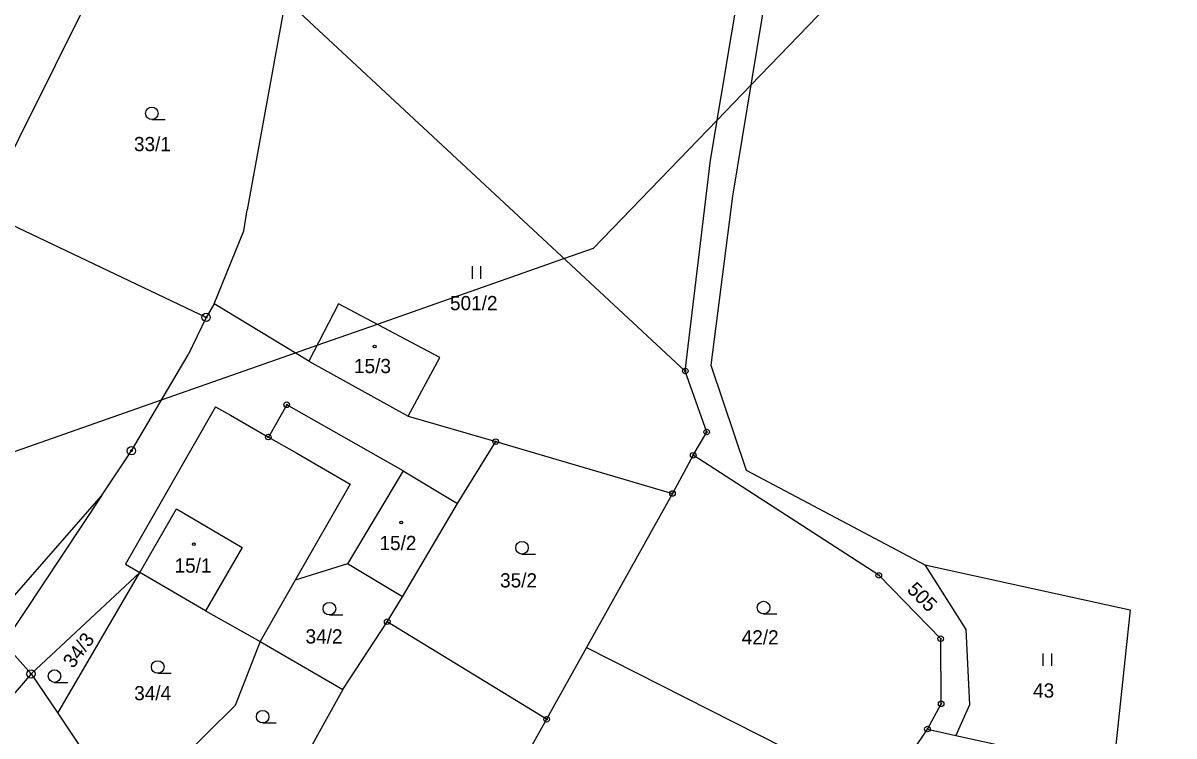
# Model space of a CAD drawing. Extents: x -547623 to -538651, y -1096714 to -1086522.
# Drawn here: x -543724.3 to -543586.5, y -1094456.3 to -1094371 of the extents above; entities that cross this region are included whole.
import ezdxf

# ---------------------------------------------------------------- set-up
doc = ezdxf.new("R2010")
doc.units = 0
for name, color, linetype in [('podzemní_provozovana', 7, 'Continuous'), ('Vrstva 1', 7, 'Continuous'), ('Vrstva 25', 7, 'Continuous'), ('Vrstva 33', 7, 'Continuous'), ('Vrstva 52', 7, 'Continuous'), ('Vrstva 83', 7, 'Continuous'), ('Vrstva 86', 7, 'Continuous'), ('Vrstva 90', 7, 'Continuous'), ('Vrstva 92', 7, 'Continuous')]:
    doc.layers.add(name, color=color, linetype=linetype)

msp = doc.modelspace()

# ---------------------------------------------------------------- linework, layer by layer
at = {"layer": 'Vrstva 1'}
for points in [[(-543641.97, -1094387.42), (-543631.88, -1094327.17)], [(-543631.25, -1094342.54), (-543639.32, -1094391.75)], [(-543729.13, -1094393.56), (-543716.05, -1094367.29)], [(-543692.85, -1094368.16), (-543697.42, -1094393.4)], [(-543644.99, -1094412.67), (-543692.85, -1094368.16)], [(-543644.99, -1094412.67), (-543641.97, -1094387.42)], [(-543639.32, -1094391.75), (-543641.93, -1094411.98)], [(-543702.35, -1094406.25), (-543729.13, -1094393.56)], [(-543697.85, -1094395.91), (-543697.42, -1094393.4)], [(-543701.39, -1094404.64), (-543697.85, -1094395.91)], [(-543701.39, -1094404.64), (-543702.35, -1094406.25)], [(-543690.06, -1094411.51), (-543701.39, -1094404.64)], [(-543686.52, -1094404.64), (-543690.06, -1094411.51)], [(-543674.39, -1094411.04), (-543686.52, -1094404.64)], [(-543702.35, -1094406.25), (-543704.51, -1094410.73)], [(-543711.29, -1094422.21), (-543704.51, -1094410.73)], [(-543678.17, -1094418.08), (-543674.39, -1094411.04)], [(-543641.93, -1094411.98), (-543637.71, -1094424.52)], [(-543642.43, -1094419.97), (-543644.99, -1094412.67)], [(-543701.21, -1094416.94), (-543712.02, -1094435.77)], [(-543701.21, -1094416.94), (-543699.45, -1094417.94)], [(-543692.7, -1094416.71), (-543694.9, -1094420.57)], [(-543678.76, -1094424.63), (-543692.7, -1094416.71)], [(-543699.45, -1094417.94), (-543694.9, -1094420.57)], [(-543678.17, -1094418.08), (-543667.68, -1094421.12)], [(-543644.04, -1094422.75), (-543642.43, -1094419.97)], [(-543694.9, -1094420.57), (-543691.51, -1094422.52)], [(-543672.25, -1094428.54), (-543667.68, -1094421.12)], [(-543667.68, -1094421.12), (-543646.52, -1094427.33)], [(-543714.89, -1094427.59), (-543711.29, -1094422.21)], [(-543691.51, -1094422.52), (-543685.09, -1094426.2)], [(-543644.04, -1094422.75), (-543646.52, -1094427.33)], [(-543621.83, -1094437.12), (-543644.04, -1094422.75)], [(-543637.71, -1094424.52), (-543616.33, -1094435.85)], [(-543678.76, -1094424.63), (-543672.25, -1094428.54)], [(-543685.09, -1094426.2), (-543691.69, -1094437.69)], [(-543728.38, -1094443.02), (-543714.89, -1094427.59)], [(-543714.89, -1094427.59), (-543726.56, -1094445.22)], [(-543678.85, -1094439.71), (-543672.25, -1094428.54)], [(-543646.52, -1094427.33), (-543656.8, -1094445.77)], [(-543710.28, -1094436.78), (-543723.31, -1094448.92)], [(-543720.12, -1094453.63), (-543710.28, -1094436.78)], [(-543712.02, -1094435.77), (-543710.28, -1094436.78)], [(-543702.43, -1094441.35), (-543710.28, -1094436.78)], [(-543685.44, -1094435.75), (-543691.69, -1094437.69)], [(-543678.85, -1094439.71), (-543685.44, -1094435.75)], [(-543616.33, -1094435.85), (-543591.74, -1094441.26)], [(-543616.33, -1094435.85), (-543611.4, -1094443.59)], [(-543691.69, -1094437.69), (-543695.9, -1094445.03)], [(-543614.41, -1094444.71), (-543621.83, -1094437.12)], [(-543680.67, -1094442.67), (-543678.85, -1094439.71)], [(-543702.43, -1094441.35), (-543695.9, -1094445.03)], [(-543591.74, -1094441.26), (-543593.76, -1094460.42)], [(-543685.98, -1094450.79), (-543680.67, -1094442.67)], [(-543661.59, -1094454.35), (-543680.67, -1094442.67)], [(-543611.4, -1094443.59), (-543610.97, -1094452.63)], [(-543726.56, -1094445.22), (-543723.31, -1094448.92)], [(-543695.9, -1094445.03), (-543698.89, -1094452.68)], [(-543695.9, -1094445.03), (-543685.98, -1094450.79)], [(-543614.36, -1094452.49), (-543614.41, -1094444.71)], [(-543656.8, -1094445.77), (-543661.59, -1094454.35)], [(-543656.8, -1094445.77), (-543621.47, -1094463.66)], [(-543723.31, -1094448.92), (-543727.92, -1094454.24)], [(-543723.31, -1094448.92), (-543720.12, -1094453.63)], [(-543685.98, -1094450.79), (-543695.84, -1094468.52)], [(-543698.89, -1094452.68), (-543709.27, -1094462.97)], [(-543616, -1094455.52), (-543614.36, -1094452.49)], [(-543610.97, -1094452.63), (-543612.59, -1094456.27)], [(-543720.12, -1094453.63), (-543715.1, -1094461.06)], [(-543661.59, -1094454.35), (-543677.39, -1094482.68)], [(-543621.47, -1094463.66), (-543616, -1094455.52)], [(-543616, -1094455.52), (-543612.59, -1094456.27)], [(-543612.59, -1094456.27), (-543595.53, -1094460.03)]]:
    msp.add_lwpolyline(points, dxfattribs=at)
at = {"layer": 'Vrstva 25'}
for p, q in [((-543708.85, -1094382.59), (-543707.25, -1094382.59)), ((-543670.45, -1094401.62), (-543670.45, -1094400.12)), ((-543669.45, -1094401.62), (-543669.45, -1094400.12)), ((-543664.54, -1094434.57), (-543662.94, -1094434.57)), ((-543687.59, -1094441.86), (-543685.99, -1094441.86)), ((-543635.62, -1094441.73), (-543634.02, -1094441.73)), ((-543602.13, -1094447.96), (-543602.13, -1094446.46)), ((-543601.13, -1094447.96), (-543601.13, -1094446.46)), ((-543708.14, -1094448.84), (-543706.54, -1094448.84)), ((-543720.5, -1094449.93), (-543718.9, -1094449.93)), ((-543695.58, -1094454.79), (-543693.98, -1094454.79))]:
    msp.add_line(p, q, dxfattribs=at)
for centre, radius in [((-543708.85, -1094381.84), 0.75), ((-543682.18, -1094409.74), 0.175), ((-543679, -1094430.8), 0.175), ((-543703.82, -1094433.39), 0.175), ((-543664.54, -1094433.82), 0.75), ((-543687.59, -1094441.11), 0.75), ((-543635.62, -1094440.98), 0.75), ((-543708.14, -1094448.09), 0.75), ((-543720.5, -1094449.18), 0.75), ((-543695.58, -1094454.04), 0.75)]:
    msp.add_circle(centre, radius, dxfattribs=at)
at = {"layer": 'Vrstva 33'}
for points in [[(-543690.06, -1094411.51), (-543678.17, -1094418.08)], [(-543678.76, -1094424.63), (-543685.44, -1094435.75)], [(-543710.28, -1094436.78), (-543705.9, -1094429.16)], [(-543705.9, -1094429.16), (-543698.05, -1094433.8)], [(-543698.05, -1094433.8), (-543702.43, -1094441.35)]]:
    msp.add_lwpolyline(points, dxfattribs=at)
at = {"layer": 'Vrstva 52'}
msp.add_lwpolyline([(-543573.5, -1094234), (-543602.5, -1094307.5), (-543613, -1094340), (-543628, -1094369), (-543637.14, -1094378.47), (-543641.17, -1094382.64), (-543656, -1094398), (-543659.46, -1094399.21), (-543681.88, -1094407.09), (-543689.09, -1094409.62), (-543691.68, -1094410.53), (-543707.72, -1094416.17), (-543741.12, -1094427.9), (-543750, -1094431.02), (-543752.84, -1094432.02), (-543758.72, -1094434.08), (-543760.05, -1094434.55), (-543760.72, -1094434.33), (-543760.31, -1094434.64), (-543761.19, -1094434.95), (-543777, -1094440.5)], dxfattribs=at)
at = {"layer": 'Vrstva 83'}
for centre, radius in [((-543702.35, -1094406.25), 0.5), ((-543702.35, -1094406.25), 0.1), ((-543644.99, -1094412.67), 0.335), ((-543644.99, -1094412.67), 0.067), ((-543692.7, -1094416.71), 0.335), ((-543692.7, -1094416.71), 0.067), ((-543694.9, -1094420.57), 0.335), ((-543642.43, -1094419.97), 0.335), ((-543642.43, -1094419.97), 0.067), ((-543711.29, -1094422.21), 0.5), ((-543694.9, -1094420.57), 0.067), ((-543667.68, -1094421.12), 0.335), ((-543667.68, -1094421.12), 0.067), ((-543711.29, -1094422.21), 0.1), ((-543644.04, -1094422.75), 0.335), ((-543644.04, -1094422.75), 0.067), ((-543646.52, -1094427.33), 0.335), ((-543646.52, -1094427.33), 0.067), ((-543621.83, -1094437.12), 0.335), ((-543621.83, -1094437.12), 0.067), ((-543680.67, -1094442.67), 0.335), ((-543680.67, -1094442.67), 0.067), ((-543614.41, -1094444.71), 0.335), ((-543614.41, -1094444.71), 0.067), ((-543723.31, -1094448.92), 0.5), ((-543723.31, -1094448.92), 0.1), ((-543614.36, -1094452.49), 0.335), ((-543614.36, -1094452.49), 0.067), ((-543661.59, -1094454.35), 0.335), ((-543661.59, -1094454.35), 0.067), ((-543616, -1094455.52), 0.335), ((-543616, -1094455.52), 0.067)]:
    msp.add_circle(centre, radius, dxfattribs=at)
at = {"layer": 'Vrstva 90'}
for points in [[(-543686.52, -1094404.64), (-543690.06, -1094411.51)], [(-543674.39, -1094411.04), (-543686.52, -1094404.64)], [(-543690.06, -1094411.51), (-543678.17, -1094418.08)], [(-543678.17, -1094418.08), (-543674.39, -1094411.04)], [(-543678.76, -1094424.63), (-543685.44, -1094435.75)], [(-543678.76, -1094424.63), (-543672.25, -1094428.54)], [(-543678.85, -1094439.71), (-543672.25, -1094428.54)], [(-543710.28, -1094436.78), (-543705.9, -1094429.16)], [(-543705.9, -1094429.16), (-543698.05, -1094433.8)], [(-543698.05, -1094433.8), (-543702.43, -1094441.35)], [(-543702.43, -1094441.35), (-543710.28, -1094436.78)], [(-543678.85, -1094439.71), (-543685.44, -1094435.75)]]:
    msp.add_lwpolyline(points, dxfattribs=at)

# ---------------------------------------------------------------- texts
at = {"layer": 'podzemní_provozovana'}
msp.add_text('505', height=1.7, rotation=314.919, dxfattribs=at).set_placement((-543618.55, -1094438.95))
at = {"layer": 'Vrstva 86'}
for s, p in [('33/1', (-543710.99, -1094386.36)), ('501/2', (-543673.16, -1094405.39)), ('35/2', (-543667.16, -1094438.57)), ('34/2', (-543690.45, -1094445.28)), ('42/2', (-543638.24, -1094445.39)), ('34/4', (-543710.96, -1094452.07)), ('43', (-543603.36, -1094451.75))]:
    msp.add_text(s, height=1.7, dxfattribs=at).set_placement(p)
msp.add_text('34/3', height=1.7, rotation=53.003, dxfattribs=at).set_placement((-543718.28, -1094448.35))
at = {"layer": 'Vrstva 92'}
for s, p in [('15/3', (-543684.65, -1094412.92)), ('15/2', (-543681.6, -1094434.1)), ('15/1', (-543706.13, -1094436.8))]:
    msp.add_text(s, height=1.7, dxfattribs=at).set_placement(p)

doc.saveas('drawing.dxf')
